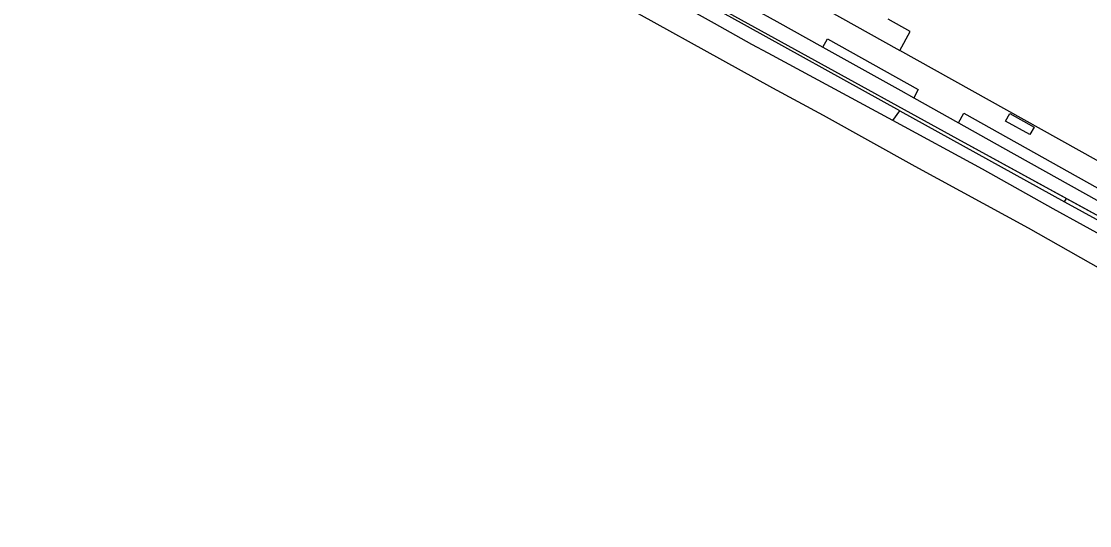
# Model space of a CAD drawing. Extents: x 194485 to 197793, y 468269 to 470822.
# Drawn here: x 196408.9 to 196719.1, y 468773.9 to 468920.3 of the extents above; entities that cross this region are included whole.
import ezdxf

# ---------------------------------------------------------------- set-up
doc = ezdxf.new("R2010")
doc.units = 0
for name, color, linetype in [('BGT begrenzing kruinlijn', 7, 'Continuous'), ('BGT grensvlak begroeid terreindeel', 7, 'Continuous'), ('BGT grensvlak begroeid terreindeel LR', 7, 'Continuous'), ('BGT grensvlak gebouwinstallatie plus 1', 7, 'Continuous'), ('BGT grensvlak pand op maaiveld', 7, 'Continuous'), ('BGT grensvlak wegdeel', 7, 'Continuous'), ('BGT lijnelement scheiding hek', 7, 'Continuous')]:
    doc.layers.add(name, color=color, linetype=linetype)

msp = doc.modelspace()

# ---------------------------------------------------------------- linework, layer by layer
at = {"layer": 'BGT begrenzing kruinlijn'}
for p, q in [((196610.22, 468919.68), (196598.23, 468926.37)), ((196621.07, 468913.64), (196610.22, 468919.68)), ((196625.8, 468911.09), (196621.07, 468913.64)), ((196662.02, 468891.51), (196625.8, 468911.09)), ((196688, 468877.4), (196662.02, 468891.51)), ((196708.49, 468865.94), (196688, 468877.4)), ((196751.31, 468842.3), (196708.49, 468865.94))]:
    msp.add_line(p, q, dxfattribs=at)
at = {"layer": 'BGT grensvlak begroeid terreindeel'}
for p, q in [((196664, 468894.35), (196711.82, 468867.92)), ((196711.82, 468867.92), (196712.39, 468868.93))]:
    msp.add_line(p, q, dxfattribs=at)
for points in [[(196664, 468894.35), (196614.34, 468921.85), (196571.9, 468944.97), (196501.27, 468983.73), (196475.64, 468996.83), (196467.01, 469001.13), (196464.63, 469002.32), (196434.71, 469015.8), (196400.08, 469030.84)], [(196467.57, 469002.33), (196482.24, 468994.76), (196494.91, 468988.36), (196511.85, 468979.52), (196544.6, 468961.2), (196680.8, 468886.2), (196712.39, 468868.93)], [(196712.39, 468868.93), (196778.27, 468832.99), (196780.89, 468831.84), (196788.86, 468829.52), (196788.72, 468826.95)]]:
    msp.add_lwpolyline(points, dxfattribs=at)
at = {"layer": 'BGT grensvlak begroeid terreindeel LR'}
for p, q in [((196662.02, 468891.51), (196664, 468894.35)), ((196711.82, 468867.92), (196788.66, 468825.83))]:
    msp.add_line(p, q, dxfattribs=at)
at = {"layer": 'BGT grensvlak gebouwinstallatie plus 1'}
msp.add_line((196642.3, 468923.99), (196663.97, 468911.87), dxfattribs=at)
msp.add_lwpolyline([(196701.77, 468887.47), (196694.74, 468891.37), (196695.95, 468893.55), (196702.98, 468889.64), (196701.77, 468887.47)], dxfattribs=at)
at = {"layer": 'BGT grensvlak pand op maaiveld'}
msp.add_line((196732.52, 468873.68), (196663.97, 468911.87), dxfattribs=at)
msp.add_lwpolyline([(196663.97, 468911.87), (196667.02, 468917.35), (196660.59, 468920.93)], dxfattribs=at)
at = {"layer": 'BGT grensvlak wegdeel'}
for p, q in [((196669.35, 468900.49), (196668.04, 468898.11)), ((196668.04, 468898.11), (196681.03, 468890.86)), ((196681.03, 468890.86), (196682.58, 468893.64))]:
    msp.add_line(p, q, dxfattribs=at)
for points in [[(196401.49, 469015.41), (196430.94, 469002.41), (196468.47, 468985.45), (196480.18, 468979.52), (196508.8, 468965.22), (196535.22, 468951.32), (196573.53, 468930.77), (196627.02, 468901.02), (196641.78, 468893.08), (196668.36, 468878.3), (196701.26, 468860.4), (196728.08, 468845.22), (196760.09, 468827.96), (196820.14, 468795.04), (196837.03, 468785.16), (196848.77, 468778.67), (196858.46, 468773.94)], [(196469.03, 469005.45), (196472.26, 469003.86), (196493.07, 468993.39), (196503.29, 468988.03), (196525.61, 468975.87), (196552.75, 468961.09), (196572.9, 468949.95), (196579.23, 468946.58), (196590.65, 468940.79), (196608.29, 468931.39), (196628.28, 468920.26), (196641.68, 468912.8)], [(196641.68, 468912.8), (196643.01, 468915.2), (196669.35, 468900.49)], [(196641.68, 468912.8), (196664.28, 468900.21), (196668.04, 468898.11)], [(196682.58, 468893.64), (196731.14, 468866.52), (196729.5, 468863.8)], [(196681.03, 468890.86), (196693.84, 468883.71), (196725.4, 468866.09), (196729.5, 468863.8)]]:
    msp.add_lwpolyline(points, dxfattribs=at)
at = {"layer": 'BGT lijnelement scheiding hek'}
msp.add_lwpolyline([(196382.64, 469039.43), (196437.42, 469015.79), (196455.06, 469007.97), (196467.57, 469002.33), (196482.24, 468994.76), (196494.91, 468988.36), (196511.85, 468979.52), (196544.6, 468961.2), (196680.8, 468886.2), (196749.92, 468848.41), (196778.27, 468832.99), (196780.89, 468831.84), (196782.28, 468831.43)], dxfattribs=at)

doc.saveas('drawing.dxf')
